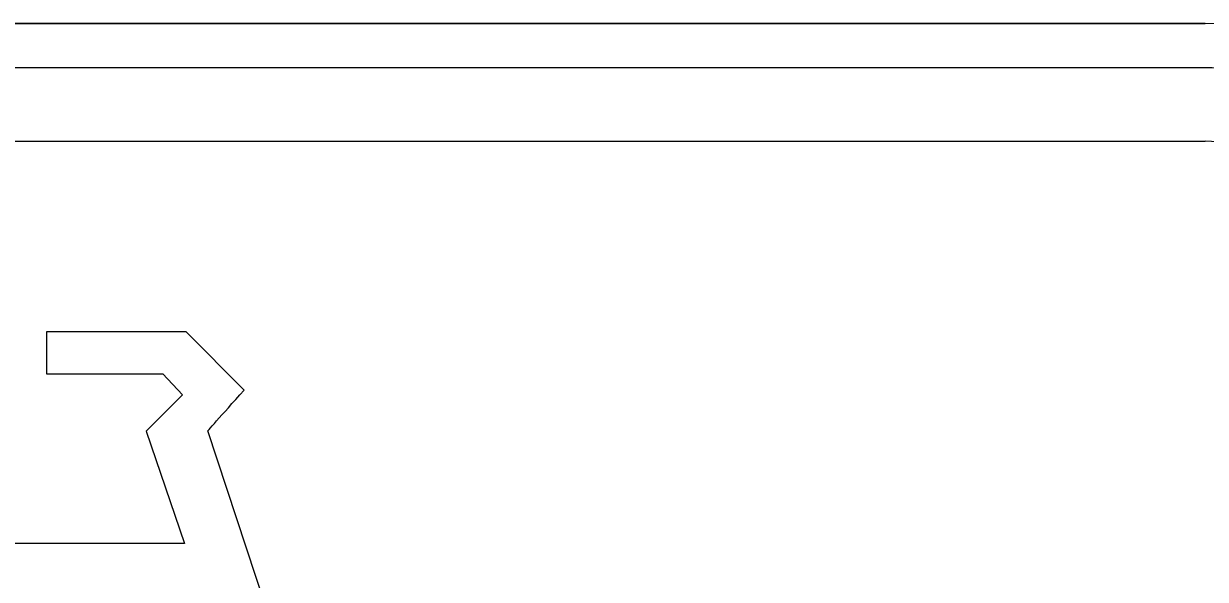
# Model space of a CAD drawing. Extents: x 99999 to 100116, y 99995 to 100013.
# Drawn here: x 100034.3629 to 100034.4886, y 100001.8428 to 100001.9019 of the extents above; entities that cross this region are included whole.
import ezdxf

# ---------------------------------------------------------------- set-up
doc = ezdxf.new("R2010")
doc.units = 0
doc.layers.add('TR_SN_ConstructionSigns', color=7, linetype='Continuous')

msp = doc.modelspace()

# ---------------------------------------------------------------- linework, layer by layer
at = {"layer": 'TR_SN_ConstructionSigns'}
for p, q in [((100034.48855, 100001.9019), (100034.22605, 100001.9019)), ((100034.22605, 100001.9019), (100034.48855, 100001.9019)), ((100034.48855, 100001.9019), (100034.22605, 100001.9019)), ((100034.48855, 100001.89721), (100034.22605, 100001.89721)), ((100034.22605, 100001.8894), (100034.48855, 100001.8894)), ((100034.38022, 100001.86909), (100034.36535, 100001.86909)), ((100034.36535, 100001.86909), (100034.36535, 100001.86812)), ((100034.38637, 100001.86291), (100034.38022, 100001.86909)), ((100034.36535, 100001.86812), (100034.36535, 100001.86724)), ((100034.36535, 100001.86724), (100034.36535, 100001.86645)), ((100034.36535, 100001.86645), (100034.36535, 100001.86575)), ((100034.36535, 100001.86575), (100034.36535, 100001.86515)), ((100034.36535, 100001.86515), (100034.36535, 100001.86463)), ((100034.36535, 100001.86463), (100034.37773, 100001.86463)), ((100034.37773, 100001.86463), (100034.37982, 100001.86239)), ((100034.37982, 100001.86239), (100034.37596, 100001.85854)), ((100034.38548, 100001.86191), (100034.38591, 100001.8624)), ((100034.38591, 100001.8624), (100034.38637, 100001.86291)), ((100034.38435, 100001.86064), (100034.3847, 100001.86103)), ((100034.3847, 100001.86103), (100034.38508, 100001.86146)), ((100034.38508, 100001.86146), (100034.38548, 100001.86191)), ((100034.38321, 100001.85936), (100034.38345, 100001.85963)), ((100034.38345, 100001.85963), (100034.38372, 100001.85994)), ((100034.38372, 100001.85994), (100034.38402, 100001.86027)), ((100034.38402, 100001.86027), (100034.38435, 100001.86064)), ((100034.37596, 100001.85854), (100034.38003, 100001.84659)), ((100034.38251, 100001.85856), (100034.38264, 100001.85871)), ((100034.39084, 100001.83325), (100034.38251, 100001.85856)), ((100034.38264, 100001.85871), (100034.3828, 100001.8589)), ((100034.3828, 100001.8589), (100034.38299, 100001.85911)), ((100034.38299, 100001.85911), (100034.38321, 100001.85936)), ((100034.38003, 100001.84659), (100034.33391, 100001.84659))]:
    msp.add_line(p, q, dxfattribs=at)
for radius in [0.01875, 0.01875, 0.01875, 0.01406, 0.00625]:
    msp.add_arc((100034.48855, 100001.88315), radius, 0, 90, dxfattribs=at)

doc.saveas('drawing.dxf')
